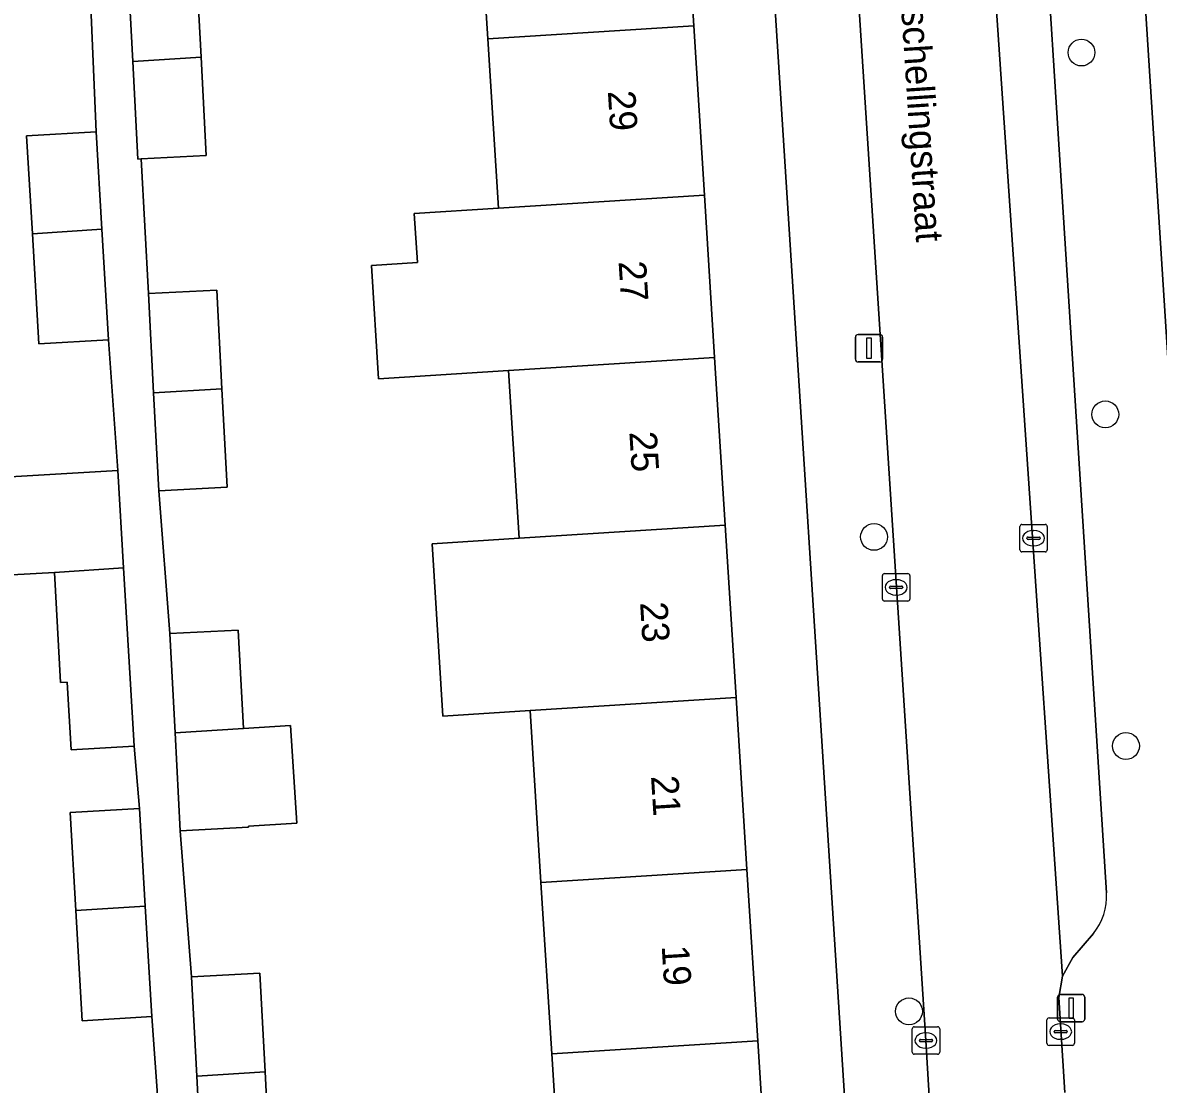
# Model space of a CAD drawing. Extents: x 159680 to 160786, y 387323 to 388340.
# Drawn here: x 160667.26 to 160708.7, y 387620.82 to 387659.54 of the extents above; entities that cross this region are included whole.
import ezdxf

# ---------------------------------------------------------------- set-up
doc = ezdxf.new("R2010")
doc.units = 0
for name, color, linetype in [('IMGEO_Boom', 7, 'Continuous'), ('IMGEO_Erf', 7, 'Continuous'), ('IMGEO_Kolk', 7, 'Continuous'), ('IMGEO_Lichtmast', 7, 'Continuous'), ('IMGEO_Openbare_ruimte_label', 7, 'Continuous'), ('IMGEO_Pand', 7, 'Continuous'), ('IMGEO_Pand_nummerreeks', 7, 'Continuous'), ('IMGEO_Parkeervlak_open', 7, 'Continuous'), ('IMGEO_Rijbaan_lokaal_open', 7, 'Continuous'), ('IMGEO_Voetpad_open', 7, 'Continuous')]:
    doc.layers.add(name, color=color, linetype=linetype)

msp = doc.modelspace()

# ---------------------------------------------------------------- linework, layer by layer
at = {"layer": 'IMGEO_Boom'}
for centre in [(160705.898, 387658.449), (160706.767, 387645.251), (160698.327, 387640.781), (160707.521, 387633.155), (160699.603, 387623.476)]:
    msp.add_circle(centre, 0.489, dxfattribs=at)
at = {"layer": 'IMGEO_Erf'}
for points in [[(160709.745, 387682.799), (160709.345, 387689.092), (160708.946, 387695.385), (160708.546, 387701.678), (160708.146, 387707.972), (160707.747, 387714.265), (160707.347, 387720.558), (160706.948, 387726.852), (160706.548, 387733.145), (160706.083, 387740.474), (160703.105, 387740.283), (160706.117, 387693.195), (160710.697, 387621.607)], [(160686.944, 387615.903), (160686.564, 387621.927), (160686.171, 387628.173), (160685.775, 387634.447), (160682.598, 387634.246), (160682.201, 387640.534), (160685.379, 387640.735), (160684.994, 387646.848), (160680.25, 387646.549), (160679.99, 387650.68), (160681.665, 387650.785), (160681.552, 387652.574), (160684.621, 387652.768), (160684.231, 387658.945), (160683.837, 387665.205)], [(160673.58, 387661.884), (160673.77, 387658.286), (160673.959, 387654.695), (160671.588, 387654.569), (160671.848, 387649.656), (160674.342, 387649.787), (160674.532, 387646.188), (160674.721, 387642.598), (160672.228, 387642.466), (160672.63, 387637.255), (160675.124, 387637.386), (160675.314, 387633.788), (160677.035, 387633.897), (160677.26, 387630.346), (160675.501, 387630.235), (160675.503, 387630.197), (160673.01, 387630.065), (160673.419, 387624.735), (160675.913, 387624.866), (160676.103, 387621.268), (160676.292, 387617.677)], [(160665.757, 387642.915), (160670.732, 387643.207), (160670.386, 387647.969), (160667.85, 387647.82), (160667.613, 387651.841), (160667.403, 387655.411), (160669.939, 387655.56), (160669.715, 387660.978), (160665.607, 387660.672)], [(160665.84, 387607.995), (160669.386, 387608.215), (160670.381, 387608.277), (160670, 387614.667), (160669.79, 387618.242), (160672.326, 387618.391), (160671.971, 387623.285), (160669.435, 387623.136), (160669.198, 387627.154), (160668.988, 387630.727), (160671.524, 387630.876), (160671.324, 387633.15), (160669.025, 387633.015), (160668.88, 387635.481), (160668.643, 387635.467), (160668.417, 387639.489), (160665.967, 387639.345)]]:
    msp.add_lwpolyline(points, dxfattribs=at)
msp.add_lwpolyline([(160693.951, 387672.02), (160690.968, 387671.829), (160691.355, 387665.679), (160691.75, 387659.419), (160692.139, 387653.242), (160692.512, 387647.322), (160692.898, 387641.209), (160693.294, 387634.921), (160693.689, 387628.646), (160694.083, 387622.401), (160694.463, 387616.377), (160694.942, 387609.849), (160697.908, 387610.091)], close=True, dxfattribs=at)
at = {"layer": 'IMGEO_Kolk'}
for p, q in [((160703.648, 387640.309), (160703.648, 387641.161)), ((160703.723, 387641.235), (160704.575, 387641.235)), ((160704.649, 387641.161), (160704.649, 387640.309)), ((160703.907, 387640.729), (160703.907, 387640.741)), ((160704.345, 387640.692), (160703.947, 387640.692)), ((160703.95, 387640.778), (160704.348, 387640.778)), ((160704.136, 387641.015), (160704.161, 387641.015)), ((160704.391, 387640.741), (160704.391, 387640.729)), ((160704.159, 387640.455), (160704.134, 387640.455)), ((160704.575, 387640.235), (160703.723, 387640.235)), ((160698.633, 387638.516), (160698.633, 387639.368)), ((160698.708, 387639.442), (160699.56, 387639.442)), ((160699.121, 387639.222), (160699.146, 387639.222)), ((160699.634, 387639.368), (160699.634, 387638.516)), ((160698.892, 387638.936), (160698.892, 387638.948)), ((160699.33, 387638.899), (160698.932, 387638.899)), ((160698.935, 387638.985), (160699.333, 387638.985)), ((160699.144, 387638.662), (160699.119, 387638.662)), ((160699.376, 387638.948), (160699.376, 387638.936)), ((160699.56, 387638.442), (160698.708, 387638.442)), ((160699.797, 387622.912), (160700.649, 387622.912)), ((160704.638, 387622.31), (160704.638, 387623.162)), ((160704.713, 387623.236), (160705.565, 387623.236)), ((160705.126, 387623.016), (160705.151, 387623.016)), ((160705.639, 387623.162), (160705.639, 387622.31)), ((160699.722, 387621.986), (160699.722, 387622.838)), ((160700.21, 387622.692), (160700.235, 387622.692)), ((160700.723, 387622.838), (160700.723, 387621.986)), ((160704.897, 387622.73), (160704.897, 387622.742)), ((160705.335, 387622.693), (160704.937, 387622.693)), ((160704.94, 387622.779), (160705.338, 387622.779)), ((160705.381, 387622.742), (160705.381, 387622.73)), ((160699.981, 387622.406), (160699.981, 387622.418)), ((160700.419, 387622.369), (160700.021, 387622.369)), ((160700.024, 387622.455), (160700.422, 387622.455)), ((160700.233, 387622.132), (160700.208, 387622.132)), ((160700.465, 387622.418), (160700.465, 387622.406)), ((160705.565, 387622.236), (160704.713, 387622.236)), ((160705.149, 387622.456), (160705.124, 387622.456)), ((160700.649, 387621.912), (160699.797, 387621.912))]:
    msp.add_line(p, q, dxfattribs=at)
for points in [[(160703.648, 387640.309), (160703.648, 387641.161)], [(160703.723, 387641.235), (160704.575, 387641.235)], [(160704.649, 387641.161), (160704.649, 387640.309)], [(160704.575, 387640.235), (160703.723, 387640.235)], [(160698.633, 387638.516), (160698.633, 387639.368)], [(160698.708, 387639.442), (160699.56, 387639.442)], [(160699.634, 387639.368), (160699.634, 387638.516)], [(160699.56, 387638.442), (160698.708, 387638.442)], [(160699.797, 387622.912), (160700.649, 387622.912)], [(160704.638, 387622.31), (160704.638, 387623.162)], [(160704.713, 387623.236), (160705.565, 387623.236)], [(160705.639, 387623.162), (160705.639, 387622.31)], [(160699.722, 387621.986), (160699.722, 387622.838)], [(160700.723, 387622.838), (160700.723, 387621.986)], [(160705.565, 387622.236), (160704.713, 387622.236)], [(160700.649, 387621.912), (160699.797, 387621.912)]]:
    msp.add_lwpolyline(points, dxfattribs=at)
for centre, radius, start, end in [((160703.725, 387641.159), 0.0765, 91.552, 178.448), ((160703.725, 387641.159), 0.0765, 91.552, 178.448), ((160704.573, 387641.159), 0.0765, 1.552, 88.448), ((160704.573, 387641.159), 0.0765, 1.552, 88.448), ((160703.947, 387640.738), 0.0403, 85.8775, 175.7526), ((160703.944, 387640.728), 0.0366, 178.938, 274.7102), ((160704.348, 387640.735), 0.043, 264.8664, 352.4533), ((160704.352, 387640.74), 0.0386, 1.7309, 96.639), ((160703.725, 387640.311), 0.0765, 181.552, 268.448), ((160703.725, 387640.311), 0.0765, 181.552, 268.448), ((160704.573, 387640.311), 0.0765, 271.552, 358.448), ((160704.573, 387640.311), 0.0765, 271.552, 358.448), ((160698.71, 387639.366), 0.0765, 91.552, 178.448), ((160698.71, 387639.366), 0.0765, 91.552, 178.448), ((160699.558, 387639.366), 0.0765, 1.552, 88.448), ((160699.558, 387639.366), 0.0765, 1.552, 88.448), ((160698.932, 387638.945), 0.0403, 85.8775, 175.7526), ((160698.929, 387638.935), 0.0366, 178.938, 274.7102), ((160699.333, 387638.942), 0.043, 264.8664, 352.4533), ((160699.337, 387638.947), 0.0386, 1.7309, 96.639), ((160698.71, 387638.518), 0.0765, 181.552, 268.448), ((160698.71, 387638.518), 0.0765, 181.552, 268.448), ((160699.558, 387638.518), 0.0765, 271.552, 358.448), ((160699.558, 387638.518), 0.0765, 271.552, 358.448), ((160699.799, 387622.836), 0.0765, 91.552, 178.448), ((160699.799, 387622.836), 0.0765, 91.552, 178.448), ((160700.647, 387622.836), 0.0765, 1.552, 88.448), ((160700.647, 387622.836), 0.0765, 1.552, 88.448), ((160704.715, 387623.16), 0.0765, 91.552, 178.448), ((160704.715, 387623.16), 0.0765, 91.552, 178.448), ((160705.563, 387623.16), 0.0765, 1.552, 88.448), ((160705.563, 387623.16), 0.0765, 1.552, 88.448), ((160704.937, 387622.739), 0.0403, 85.8775, 175.7526), ((160704.934, 387622.729), 0.0366, 178.938, 274.7102), ((160705.338, 387622.736), 0.043, 264.8664, 352.4533), ((160705.342, 387622.741), 0.0386, 1.7309, 96.639), ((160700.021, 387622.415), 0.0403, 85.8775, 175.7526), ((160700.018, 387622.405), 0.0366, 178.938, 274.7102), ((160700.422, 387622.412), 0.043, 264.8664, 352.4533), ((160700.426, 387622.417), 0.0386, 1.7309, 96.639), ((160704.715, 387622.312), 0.0765, 181.552, 268.448), ((160704.715, 387622.312), 0.0765, 181.552, 268.448), ((160705.563, 387622.312), 0.0765, 271.552, 358.448), ((160705.563, 387622.312), 0.0765, 271.552, 358.448), ((160699.799, 387621.988), 0.0765, 181.552, 268.448), ((160699.799, 387621.988), 0.0765, 181.552, 268.448), ((160700.647, 387621.988), 0.0765, 271.552, 358.448), ((160700.647, 387621.988), 0.0765, 271.552, 358.448)]:
    msp.add_arc(centre, radius, start, end, dxfattribs=at)
for centre, major_axis, ratio, start_param, end_param in [((160704.135, 387640.735), (-0.387, 0.002), 0.722429, 4.712389, 7.853982), ((160704.16, 387640.735), (-0.39, 0.002), 0.717154, 1.570796, 4.712389), ((160699.12, 387638.942), (-0.387, 0.002), 0.722429, 4.712389, 7.853982), ((160699.145, 387638.942), (-0.39, 0.002), 0.717154, 1.570796, 4.712389), ((160705.125, 387622.736), (-0.387, 0.002), 0.722429, 4.712389, 7.853982), ((160705.15, 387622.736), (-0.39, 0.002), 0.717154, 1.570796, 4.712389), ((160700.209, 387622.412), (-0.387, 0.002), 0.722429, 4.712389, 7.853982), ((160700.234, 387622.412), (-0.39, 0.002), 0.717154, 1.570796, 4.712389)]:
    msp.add_ellipse(centre, major_axis=major_axis, ratio=ratio, start_param=start_param, end_param=end_param, dxfattribs=at)
at = {"layer": 'IMGEO_Lichtmast'}
for p, q in [((160697.749, 387648.164), (160698.539, 387648.164)), ((160698.539, 387648.164), (160697.749, 387648.164)), ((160697.649, 387647.264), (160697.649, 387648.064)), ((160697.649, 387648.064), (160697.649, 387647.264)), ((160698.639, 387648.064), (160698.639, 387647.264)), ((160698.639, 387647.264), (160698.639, 387648.064)), ((160698.539, 387647.164), (160697.749, 387647.164)), ((160697.749, 387647.164), (160698.539, 387647.164)), ((160705.027, 387623.196), (160705.027, 387623.996)), ((160705.027, 387623.996), (160705.027, 387623.196)), ((160705.127, 387624.096), (160705.917, 387624.096)), ((160705.917, 387624.096), (160705.127, 387624.096)), ((160706.017, 387623.996), (160706.017, 387623.196)), ((160706.017, 387623.196), (160706.017, 387623.996)), ((160705.917, 387623.096), (160705.127, 387623.096)), ((160705.127, 387623.096), (160705.917, 387623.096))]:
    msp.add_line(p, q, dxfattribs=at)
for points in [[(160698.069, 387648.039), (160698.219, 387648.039), (160698.219, 387647.289), (160698.069, 387647.289), (160698.069, 387648.039)], [(160705.447, 387623.971), (160705.597, 387623.971), (160705.597, 387623.221), (160705.447, 387623.221), (160705.447, 387623.971)]]:
    msp.add_lwpolyline(points, dxfattribs=at)
for centre, start, end in [((160697.749, 387648.064), 90, 180), ((160697.749, 387648.064), 90, 180), ((160698.539, 387648.064), 0, 90), ((160698.539, 387648.064), 360, 90), ((160697.749, 387647.264), 180, 270), ((160697.749, 387647.264), 180, 270), ((160698.539, 387647.264), 270, 0), ((160698.539, 387647.264), 270, 0), ((160705.127, 387623.996), 90, 180), ((160705.127, 387623.996), 90, 180), ((160705.917, 387623.996), 0, 90), ((160705.917, 387623.996), 360, 90), ((160705.127, 387623.196), 180, 270), ((160705.127, 387623.196), 180, 270), ((160705.917, 387623.196), 270, 0), ((160705.917, 387623.196), 270, 0)]:
    msp.add_arc(centre, 0.1, start, end, dxfattribs=at)
at = {"layer": 'IMGEO_Pand'}
for points in [[(160691.75, 387659.419), (160691.355, 387665.679), (160683.837, 387665.205), (160684.231, 387658.945)], [(160671.278, 387658.128), (160673.77, 387658.286), (160673.58, 387661.884), (160671.086, 387661.753)], [(160684.231, 387658.945), (160684.621, 387652.768), (160692.139, 387653.242), (160691.75, 387659.419)], [(160673.77, 387658.286), (160671.278, 387658.128), (160671.466, 387654.563), (160671.588, 387654.569), (160673.959, 387654.695)], [(160669.939, 387655.56), (160667.403, 387655.411), (160667.613, 387651.841), (160670.149, 387652.004)], [(160692.512, 387647.322), (160692.139, 387653.242), (160684.621, 387652.768), (160681.552, 387652.574), (160681.665, 387650.785), (160679.99, 387650.68), (160680.25, 387646.549), (160684.994, 387646.848)], [(160667.85, 387647.82), (160670.386, 387647.969), (160670.149, 387652.004), (160667.613, 387651.841)], [(160674.342, 387649.787), (160671.848, 387649.656), (160672.04, 387646.031), (160674.532, 387646.188)], [(160692.898, 387641.209), (160692.512, 387647.322), (160684.994, 387646.848), (160685.379, 387640.735)], [(160672.228, 387642.466), (160674.721, 387642.598), (160674.532, 387646.188), (160672.04, 387646.031)], [(160670.732, 387643.207), (160665.757, 387642.915), (160665.967, 387639.345), (160668.417, 387639.489), (160670.942, 387639.651)], [(160685.379, 387640.735), (160682.201, 387640.534), (160682.598, 387634.246), (160685.775, 387634.447), (160693.294, 387634.921), (160692.898, 387641.209)], [(160670.942, 387639.651), (160668.417, 387639.489), (160668.643, 387635.467), (160668.88, 387635.481), (160669.025, 387633.015), (160671.324, 387633.15), (160671.179, 387635.616)], [(160675.124, 387637.386), (160672.63, 387637.255), (160672.822, 387633.63), (160675.314, 387633.788)], [(160693.689, 387628.646), (160693.294, 387634.921), (160685.775, 387634.447), (160686.171, 387628.173)], [(160675.314, 387633.788), (160672.822, 387633.63), (160673.01, 387630.065), (160675.503, 387630.197), (160675.501, 387630.235), (160677.26, 387630.346), (160677.035, 387633.897)], [(160671.524, 387630.876), (160668.988, 387630.727), (160669.198, 387627.154), (160671.734, 387627.317)], [(160686.171, 387628.173), (160686.564, 387621.927), (160694.083, 387622.401), (160693.689, 387628.646)], [(160669.435, 387623.136), (160671.971, 387623.285), (160671.734, 387627.317), (160669.198, 387627.154)], [(160675.913, 387624.866), (160673.419, 387624.735), (160673.611, 387621.11), (160676.103, 387621.268)], [(160694.463, 387616.377), (160694.083, 387622.401), (160686.564, 387621.927), (160686.944, 387615.903)], [(160673.799, 387617.545), (160676.292, 387617.677), (160676.103, 387621.268), (160673.611, 387621.11)]]:
    msp.add_lwpolyline(points, close=True, dxfattribs=at)
at = {"layer": 'IMGEO_Parkeervlak_open'}
for points in [[(160702.495, 387690.554), (160701.323, 387691.496), (160700.831, 387692.123), (160702.305, 387667.564), (160702.503, 387664.267), (160705.21, 387624.762), (160705.584, 387625.439), (160706.333, 387626.314)], [(160706.813, 387627.795), (160702.862, 387689.868)]]:
    msp.add_lwpolyline(points, dxfattribs=at)
msp.add_arc((160704.641, 387627.681), 2.175, 321.0744, 3.0101, dxfattribs=at)
at = {"layer": 'IMGEO_Rijbaan_lokaal_open'}
msp.add_lwpolyline([(160705.29, 387620.522), (160705.07, 387623.987), (160705.21, 387624.762), (160702.503, 387664.267), (160697.527, 387663.973), (160700.223, 387622.412), (160701.496, 387601.109)], dxfattribs=at)
at = {"layer": 'IMGEO_Voetpad_open'}
for points in [[(160692.403, 387696.238), (160693.841, 387673.738), (160693.951, 387672.02), (160697.908, 387610.091), (160694.942, 387609.849), (160694.171, 387609.766), (160694.561, 387603.783), (160694.091, 387603.805), (160694.424, 387597.881), (160700.892, 387598.292)], [(160701.496, 387601.109), (160700.223, 387622.412), (160697.527, 387663.973), (160697.313, 387667.269), (160695.469, 387695.706)], [(160710.697, 387621.607), (160706.117, 387693.195), (160700.618, 387692.857), (160700.831, 387692.123), (160701.323, 387691.496), (160702.495, 387690.554)], [(160702.862, 387689.868), (160706.813, 387627.795)], [(160673.799, 387617.545), (160673.611, 387621.11), (160673.419, 387624.735), (160673.01, 387630.065), (160672.822, 387633.63), (160672.63, 387637.255), (160672.228, 387642.466), (160672.04, 387646.031), (160671.848, 387649.656), (160671.588, 387654.569), (160671.466, 387654.563), (160671.278, 387658.128), (160671.086, 387661.753)], [(160669.715, 387660.978), (160669.939, 387655.56), (160670.149, 387652.004), (160670.386, 387647.969), (160670.732, 387643.207), (160670.942, 387639.651), (160671.179, 387635.616), (160671.324, 387633.15), (160671.524, 387630.876), (160671.734, 387627.317), (160671.971, 387623.285), (160672.326, 387618.391)], [(160706.333, 387626.314), (160705.584, 387625.439), (160705.21, 387624.762), (160705.07, 387623.987), (160705.29, 387620.522)]]:
    msp.add_lwpolyline(points, dxfattribs=at)
msp.add_arc((160704.641, 387627.681), 2.175, 321.0744, 3.0101, dxfattribs=at)

# ---------------------------------------------------------------- texts
at = {"layer": 'IMGEO_Openbare_ruimte_label'}
msp.add_text('Terschellingstraat', height=1, rotation=273.6693, dxfattribs=at).set_placement((160699.193, 387662.049))
at = {"layer": 'IMGEO_Pand_nummerreeks'}
for s, p in [('29', (160688.613, 387657.042)), ('27', (160689.005, 387650.824)), ('25', (160689.397, 387644.606)), ('23', (160689.789, 387638.387)), ('21', (160690.188, 387632.056)), ('19', (160690.578, 387625.86))]:
    msp.add_text(s, height=1, rotation=273.6063, dxfattribs=at).set_placement(p)

doc.saveas('drawing.dxf')
